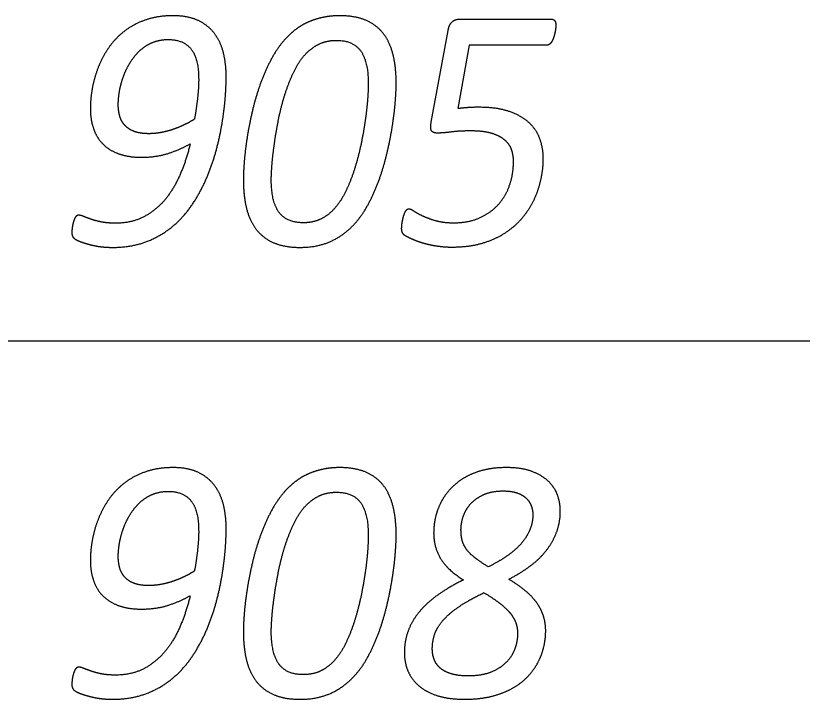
# Model space of a CAD drawing. Extents: x -14196 to 143, y -6096 to 28.
# Drawn here: x 91.1132 to 91.5483, y -6.5272 to -6.149 of the extents above; entities that cross this region are included whole.
import ezdxf

# ---------------------------------------------------------------- set-up
doc = ezdxf.new("R2010")
doc.units = 0
doc.layers.add('RS_Raster1', color=7, linetype='Continuous')
doc.layers.add('SH_Text', color=7, linetype='Continuous')

msp = doc.modelspace()

# ---------------------------------------------------------------- linework, layer by layer
at = {"layer": 'RS_Raster1'}
msp.add_line((81.09453, -6.32886), (94.54453, -6.32886), dxfattribs=at)
at = {"layer": 'SH_Text'}
for p, q in [((91.35877, -6.15089), (91.40951, -6.15089)), ((91.34302, -6.20784), (91.35238, -6.15714)), ((91.30822, -6.18654), (91.30822, -6.18654)), ((91.32366, -6.18635), (91.32366, -6.18635)), ((91.15445, -6.20033), (91.15445, -6.20033)), ((91.16989, -6.19818), (91.16989, -6.19818)), ((91.40486, -6.22794), (91.40486, -6.22794)), ((91.39925, -6.42499), (91.39925, -6.42499)), ((91.30822, -6.43654), (91.30822, -6.43654)), ((91.32366, -6.43635), (91.32366, -6.43635)), ((91.16989, -6.44818), (91.16989, -6.44818)), ((91.15445, -6.45033), (91.15445, -6.45033)), ((91.39082, -6.49071), (91.39082, -6.49071)), ((91.40637, -6.48936), (91.40637, -6.48936))]:
    msp.add_line(p, q, dxfattribs=at)
msp.add_lwpolyline([(91.40685, -6.16533), (91.36405, -6.16533), (91.3577, -6.20025)], dxfattribs=at)
for points in [[(91.18509, -6.15132), (91.17841, -6.15363), (91.17328, -6.15758)], [(91.20025, -6.14901), (91.19176, -6.14901), (91.18509, -6.15132)], [(91.21386, -6.15156), (91.20832, -6.14901), (91.20025, -6.14901)], [(91.22296, -6.15863), (91.21941, -6.15411), (91.21386, -6.15156)], [(91.27544, -6.15233), (91.27168, -6.15392), (91.26845, -6.15632)], [(91.28345, -6.14988), (91.2792, -6.15074), (91.27544, -6.15233)], [(91.29248, -6.14901), (91.2877, -6.14901), (91.28345, -6.14988)], [(91.30679, -6.15151), (91.30087, -6.14901), (91.29248, -6.14901)], [(91.31646, -6.15878), (91.3127, -6.15401), (91.30679, -6.15151)], [(91.35238, -6.15714), (91.35291, -6.15397), (91.35456, -6.15243)], [(91.35456, -6.15243), (91.3562, -6.15089), (91.35877, -6.15089)], [(91.40951, -6.15089), (91.41075, -6.15089), (91.41137, -6.15175)], [(91.41137, -6.15175), (91.41199, -6.15262), (91.41199, -6.15445)], [(91.17328, -6.15758), (91.16816, -6.16153), (91.16462, -6.16668)], [(91.26845, -6.15632), (91.26522, -6.15873), (91.26248, -6.16171)], [(91.41186, -6.15618), (91.41172, -6.15724), (91.41146, -6.15849)], [(91.41199, -6.15445), (91.41199, -6.15512), (91.41186, -6.15618)], [(91.22806, -6.16946), (91.2265, -6.16316), (91.22296, -6.15863)], [(91.26248, -6.16171), (91.25796, -6.16662), (91.25451, -6.17311)], [(91.32194, -6.17052), (91.32021, -6.16354), (91.31646, -6.15878)], [(91.41079, -6.16095), (91.41039, -6.16215), (91.40986, -6.16311)], [(91.41146, -6.15849), (91.41119, -6.15974), (91.41079, -6.16095)], [(91.18206, -6.16813), (91.18512, -6.16533), (91.18901, -6.16375)], [(91.18901, -6.16375), (91.19291, -6.16216), (91.1976, -6.16216)], [(91.1976, -6.16216), (91.20577, -6.16216), (91.21008, -6.16731)], [(91.27342, -6.17032), (91.27696, -6.16657), (91.28117, -6.1646)], [(91.28117, -6.1646), (91.28538, -6.16263), (91.29061, -6.16263)], [(91.29061, -6.16263), (91.29981, -6.16263), (91.30401, -6.16848)], [(91.40858, -6.1647), (91.40782, -6.16533), (91.40685, -6.16533)], [(91.40986, -6.16311), (91.40933, -6.16407), (91.40858, -6.1647)], [(91.16462, -6.16668), (91.16108, -6.17183), (91.15883, -6.17751)], [(91.17671, -6.17453), (91.17901, -6.17092), (91.18206, -6.16813)], [(91.21008, -6.16731), (91.21438, -6.17246), (91.21438, -6.18431)], [(91.22961, -6.18317), (91.22961, -6.17576), (91.22806, -6.16946)], [(91.26713, -6.17984), (91.26988, -6.17416), (91.27342, -6.17032)], [(91.30401, -6.16848), (91.30822, -6.17434), (91.30822, -6.18654)], [(91.32366, -6.18635), (91.32366, -6.17749), (91.32194, -6.17052)], [(91.1729, -6.18219), (91.17441, -6.17815), (91.17671, -6.17453)], [(91.25451, -6.17311), (91.25106, -6.17961), (91.24845, -6.18687)], [(91.15883, -6.17751), (91.15658, -6.18319), (91.15551, -6.18912)], [(91.17065, -6.19033), (91.1714, -6.18624), (91.1729, -6.18219)], [(91.22921, -6.19294), (91.22961, -6.18692), (91.22961, -6.18317)], [(91.26226, -6.1921), (91.26438, -6.18551), (91.26713, -6.17984)], [(91.21438, -6.18431), (91.21438, -6.18855), (91.21381, -6.19404)], [(91.24845, -6.18687), (91.24584, -6.19414), (91.24407, -6.20169)], [(91.30822, -6.18654), (91.30822, -6.1899), (91.30782, -6.19529)], [(91.32317, -6.19669), (91.32366, -6.19058), (91.32366, -6.18635)], [(91.15551, -6.18912), (91.15445, -6.19504), (91.15445, -6.20033)], [(91.16989, -6.19818), (91.16989, -6.19443), (91.17065, -6.19033)], [(91.25872, -6.20566), (91.26013, -6.19869), (91.26226, -6.1921)], [(91.21381, -6.19404), (91.21323, -6.19953), (91.21208, -6.20618)], [(91.2277, -6.20626), (91.22881, -6.19895), (91.22921, -6.19294)], [(91.30782, -6.19529), (91.30742, -6.20067), (91.30649, -6.20712)], [(91.32158, -6.20987), (91.32269, -6.2028), (91.32317, -6.19669)], [(91.15445, -6.20033), (91.15445, -6.20602), (91.156, -6.21093)], [(91.17078, -6.20473), (91.16989, -6.20175), (91.16989, -6.19818)], [(91.3577, -6.20025), (91.3608, -6.19986), (91.36341, -6.19967)], [(91.36341, -6.19967), (91.36602, -6.19948), (91.36929, -6.19948)], [(91.36929, -6.19948), (91.37903, -6.19948), (91.38579, -6.20174)], [(91.1737, -6.20984), (91.17166, -6.20772), (91.17078, -6.20473)], [(91.24407, -6.20169), (91.2423, -6.20925), (91.24119, -6.21632)], [(91.38579, -6.20174), (91.39256, -6.204), (91.39681, -6.20785)], [(91.17896, -6.21311), (91.17573, -6.21196), (91.1737, -6.20984)], [(91.2064, -6.20936), (91.20338, -6.2108), (91.20014, -6.21191)], [(91.21208, -6.20618), (91.20942, -6.20791), (91.2064, -6.20936)], [(91.22456, -6.22171), (91.2266, -6.21358), (91.2277, -6.20626)], [(91.25637, -6.21912), (91.2573, -6.21263), (91.25872, -6.20566)], [(91.30649, -6.20712), (91.30556, -6.21356), (91.3041, -6.22053)], [(91.31871, -6.22455), (91.32048, -6.21694), (91.32158, -6.20987)], [(91.3432, -6.21266), (91.3424, -6.21141), (91.34302, -6.20784)], [(91.39681, -6.20785), (91.40106, -6.21169), (91.40296, -6.21693)], [(91.156, -6.21093), (91.15754, -6.21584), (91.16094, -6.2195)], [(91.18679, -6.21427), (91.18219, -6.21427), (91.17896, -6.21311)], [(91.19349, -6.21364), (91.19007, -6.21427), (91.18679, -6.21427)], [(91.20014, -6.21191), (91.19691, -6.21302), (91.19349, -6.21364)], [(91.34637, -6.21392), (91.34399, -6.21392), (91.3432, -6.21266)], [(91.35421, -6.21333), (91.34983, -6.21392), (91.34637, -6.21392)], [(91.36496, -6.21274), (91.35859, -6.21274), (91.35421, -6.21333)], [(91.37627, -6.21404), (91.37176, -6.21274), (91.36496, -6.21274)], [(91.38356, -6.21765), (91.38078, -6.21534), (91.37627, -6.21404)], [(91.24119, -6.21632), (91.24008, -6.22339), (91.2396, -6.2295)], [(91.38745, -6.22304), (91.38635, -6.21996), (91.38356, -6.21765)], [(91.40296, -6.21693), (91.40486, -6.22217), (91.40486, -6.22794)], [(91.16094, -6.2195), (91.16434, -6.22316), (91.16973, -6.22523)], [(91.1978, -6.22508), (91.20446, -6.22287), (91.20969, -6.21988)], [(91.20969, -6.21988), (91.20756, -6.22882), (91.20415, -6.2368)], [(91.21924, -6.23773), (91.22252, -6.22984), (91.22456, -6.22171)], [(91.25499, -6.23095), (91.25544, -6.22561), (91.25637, -6.21912)], [(91.3041, -6.22053), (91.30264, -6.2275), (91.30052, -6.23409)], [(91.16973, -6.22523), (91.17512, -6.2273), (91.18271, -6.2273)], [(91.18271, -6.2273), (91.19114, -6.2273), (91.1978, -6.22508)], [(91.31438, -6.23936), (91.31694, -6.23215), (91.31871, -6.22455)], [(91.38856, -6.22948), (91.38856, -6.22612), (91.38745, -6.22304)], [(91.2396, -6.2295), (91.23911, -6.23561), (91.23911, -6.23984)], [(91.25455, -6.23965), (91.25455, -6.23629), (91.25499, -6.23095)], [(91.38652, -6.24243), (91.38856, -6.23632), (91.38856, -6.22948)], [(91.40486, -6.22794), (91.40486, -6.2341), (91.40349, -6.24016)], [(91.30052, -6.23409), (91.2984, -6.24068), (91.29561, -6.2464)], [(91.20415, -6.2368), (91.20074, -6.24477), (91.19573, -6.25078)], [(91.21131, -6.25274), (91.21596, -6.24562), (91.21924, -6.23773)], [(91.23911, -6.23984), (91.23911, -6.24879), (91.24088, -6.25577)], [(91.25881, -6.25771), (91.25455, -6.25185), (91.25455, -6.23965)], [(91.30832, -6.25312), (91.31181, -6.24658), (91.31438, -6.23936)], [(91.40349, -6.24016), (91.40212, -6.24622), (91.39942, -6.2517)], [(91.38038, -6.25321), (91.38449, -6.24854), (91.38652, -6.24243)], [(91.29561, -6.2464), (91.29282, -6.25212), (91.28937, -6.25587)], [(91.19573, -6.25078), (91.19072, -6.25678), (91.18399, -6.26029)], [(91.20028, -6.2653), (91.20666, -6.25986), (91.21131, -6.25274)], [(91.30032, -6.26448), (91.30483, -6.25967), (91.30832, -6.25312)], [(91.37003, -6.26072), (91.37627, -6.25788), (91.38038, -6.25321)], [(91.39942, -6.2517), (91.39672, -6.25718), (91.39256, -6.26184)], [(91.24088, -6.25577), (91.24265, -6.26275), (91.24645, -6.26751)], [(91.27221, -6.26356), (91.26307, -6.26356), (91.25881, -6.25771)], [(91.28937, -6.25587), (91.28592, -6.25962), (91.28172, -6.26159)], [(91.32835, -6.25823), (91.32879, -6.25717), (91.32936, -6.25649)], [(91.32936, -6.25649), (91.32993, -6.25582), (91.33072, -6.25582)], [(91.33072, -6.25582), (91.3316, -6.25582), (91.33337, -6.25703)], [(91.33337, -6.25703), (91.33514, -6.25824), (91.33811, -6.25964)], [(91.14574, -6.2613), (91.14534, -6.26217), (91.14503, -6.26322)], [(91.14671, -6.2599), (91.14614, -6.26043), (91.14574, -6.2613)], [(91.14808, -6.25938), (91.14728, -6.25938), (91.14671, -6.2599)], [(91.15068, -6.26005), (91.14905, -6.25938), (91.14808, -6.25938)], [(91.15479, -6.26159), (91.15232, -6.26072), (91.15068, -6.26005)], [(91.16062, -6.26313), (91.15726, -6.26245), (91.15479, -6.26159)], [(91.18399, -6.26029), (91.17725, -6.2638), (91.1683, -6.2638)], [(91.28172, -6.26159), (91.27752, -6.26356), (91.27221, -6.26356)], [(91.32708, -6.26291), (91.3273, -6.2617), (91.3276, -6.2605)], [(91.3276, -6.2605), (91.32791, -6.25929), (91.32835, -6.25823)], [(91.33811, -6.25964), (91.34107, -6.26105), (91.34536, -6.26231)], [(91.35557, -6.26356), (91.3638, -6.26356), (91.37003, -6.26072)], [(91.39256, -6.26184), (91.3884, -6.26651), (91.38283, -6.26992)], [(91.14455, -6.26534), (91.14437, -6.2664), (91.14428, -6.26741)], [(91.14503, -6.26322), (91.14472, -6.26428), (91.14455, -6.26534)], [(91.1683, -6.2638), (91.16397, -6.2638), (91.16062, -6.26313)], [(91.18557, -6.27396), (91.1939, -6.27073), (91.20028, -6.2653)], [(91.28772, -6.27372), (91.2951, -6.27025), (91.30032, -6.26448)], [(91.32668, -6.26672), (91.32668, -6.26614), (91.32677, -6.26512)], [(91.32677, -6.26512), (91.32686, -6.26411), (91.32708, -6.26291)], [(91.34536, -6.26231), (91.34965, -6.26356), (91.35557, -6.26356)], [(91.14428, -6.26741), (91.1442, -6.26842), (91.1442, -6.2689)], [(91.1442, -6.2689), (91.1442, -6.27063), (91.14495, -6.2716)], [(91.24645, -6.26751), (91.25026, -6.27227), (91.25619, -6.27473)], [(91.32725, -6.26927), (91.32668, -6.26826), (91.32668, -6.26672)], [(91.32903, -6.27096), (91.32781, -6.27028), (91.32725, -6.26927)], [(91.38283, -6.26992), (91.37726, -6.27333), (91.37022, -6.27526)], [(91.14495, -6.2716), (91.1457, -6.27256), (91.14773, -6.27352)], [(91.14773, -6.27352), (91.1494, -6.2742), (91.15152, -6.27487)], [(91.15152, -6.27487), (91.15364, -6.27554), (91.15602, -6.27607)], [(91.1667, -6.27718), (91.17725, -6.27718), (91.18557, -6.27396)], [(91.25619, -6.27473), (91.26211, -6.27718), (91.27043, -6.27718)], [(91.27043, -6.27718), (91.28033, -6.27718), (91.28772, -6.27372)], [(91.33394, -6.27326), (91.33116, -6.27211), (91.32903, -6.27096)], [(91.34, -6.27527), (91.33673, -6.2744), (91.33394, -6.27326)], [(91.15602, -6.27607), (91.15841, -6.2766), (91.1611, -6.27689)], [(91.1611, -6.27689), (91.16379, -6.27718), (91.1667, -6.27718)], [(91.34699, -6.27665), (91.34328, -6.27613), (91.34, -6.27527)], [(91.3546, -6.27718), (91.35071, -6.27718), (91.34699, -6.27665)], [(91.37022, -6.27526), (91.36319, -6.27718), (91.3546, -6.27718)], [(91.18509, -6.40132), (91.17841, -6.40363), (91.17328, -6.40758)], [(91.20025, -6.39901), (91.19176, -6.39901), (91.18509, -6.40132)], [(91.21386, -6.40156), (91.20832, -6.39901), (91.20025, -6.39901)], [(91.28345, -6.39988), (91.2792, -6.40074), (91.27544, -6.40233)], [(91.29248, -6.39901), (91.2877, -6.39901), (91.28345, -6.39988)], [(91.30679, -6.40151), (91.30087, -6.39901), (91.29248, -6.39901)], [(91.37166, -6.4005), (91.36596, -6.40199), (91.3615, -6.40459)], [(91.38452, -6.39901), (91.37736, -6.39901), (91.37166, -6.4005)], [(91.39923, -6.40132), (91.39347, -6.39901), (91.38452, -6.39901)], [(91.4084, -6.40714), (91.40499, -6.40363), (91.39923, -6.40132)], [(91.22296, -6.40863), (91.21941, -6.40411), (91.21386, -6.40156)], [(91.27544, -6.40233), (91.27168, -6.40392), (91.26845, -6.40632)], [(91.31646, -6.40878), (91.3127, -6.40401), (91.30679, -6.40151)], [(91.3615, -6.40459), (91.35703, -6.40719), (91.35381, -6.41065)], [(91.17328, -6.40758), (91.16816, -6.41153), (91.16462, -6.41668)], [(91.22806, -6.41946), (91.2265, -6.41316), (91.22296, -6.40863)], [(91.26845, -6.40632), (91.26522, -6.40873), (91.26248, -6.41171)], [(91.32194, -6.42052), (91.32021, -6.41354), (91.31646, -6.40878)], [(91.41314, -6.41484), (91.41181, -6.41065), (91.4084, -6.40714)], [(91.18206, -6.41813), (91.18512, -6.41533), (91.18901, -6.41375)], [(91.18901, -6.41375), (91.19291, -6.41216), (91.1976, -6.41216)], [(91.1976, -6.41216), (91.20577, -6.41216), (91.21008, -6.41731)], [(91.26248, -6.41171), (91.25796, -6.41662), (91.25451, -6.42311)], [(91.28117, -6.4146), (91.28538, -6.41263), (91.29061, -6.41263)], [(91.29061, -6.41263), (91.29981, -6.41263), (91.30401, -6.41848)], [(91.35381, -6.41065), (91.35058, -6.41412), (91.3485, -6.41811)], [(91.36499, -6.41889), (91.36782, -6.41586), (91.37223, -6.41389)], [(91.37223, -6.41389), (91.37665, -6.41192), (91.38284, -6.41192)], [(91.38284, -6.41192), (91.38745, -6.41192), (91.3906, -6.41303)], [(91.3906, -6.41303), (91.39375, -6.41413), (91.39565, -6.41601)], [(91.16462, -6.41668), (91.16108, -6.42183), (91.15883, -6.42751)], [(91.17671, -6.42453), (91.17901, -6.42092), (91.18206, -6.41813)], [(91.21008, -6.41731), (91.21438, -6.42246), (91.21438, -6.43431)], [(91.27342, -6.42032), (91.27696, -6.41657), (91.28117, -6.4146)], [(91.30401, -6.41848), (91.30822, -6.42434), (91.30822, -6.43654)], [(91.3485, -6.41811), (91.34643, -6.42211), (91.34541, -6.42643)], [(91.39565, -6.41601), (91.39756, -6.41788), (91.3984, -6.42023)], [(91.41447, -6.42297), (91.41447, -6.41903), (91.41314, -6.41484)], [(91.22961, -6.43317), (91.22961, -6.42576), (91.22806, -6.41946)], [(91.25451, -6.42311), (91.25106, -6.42961), (91.24845, -6.43687)], [(91.26713, -6.42984), (91.26988, -6.42416), (91.27342, -6.42032)], [(91.32366, -6.43635), (91.32366, -6.42749), (91.32194, -6.42052)], [(91.36083, -6.42581), (91.36216, -6.42192), (91.36499, -6.41889)], [(91.3984, -6.42023), (91.39925, -6.42259), (91.39925, -6.42499)], [(91.41239, -6.43481), (91.41447, -6.42932), (91.41447, -6.42297)], [(91.1729, -6.43219), (91.17441, -6.42815), (91.17671, -6.42453)], [(91.34541, -6.42643), (91.34439, -6.43076), (91.34439, -6.43509)], [(91.35951, -6.43336), (91.35951, -6.42971), (91.36083, -6.42581)], [(91.39925, -6.42499), (91.39925, -6.42951), (91.39756, -6.43351)], [(91.15883, -6.42751), (91.15658, -6.43319), (91.15551, -6.43912)], [(91.26226, -6.4421), (91.26438, -6.43551), (91.26713, -6.42984)], [(91.17065, -6.44033), (91.1714, -6.43624), (91.1729, -6.43219)], [(91.21438, -6.43431), (91.21438, -6.43855), (91.21381, -6.44404)], [(91.22921, -6.44294), (91.22961, -6.43692), (91.22961, -6.43317)], [(91.34439, -6.43509), (91.34439, -6.44308), (91.34828, -6.44943)], [(91.36008, -6.43894), (91.35951, -6.43644), (91.35951, -6.43336)], [(91.39756, -6.43351), (91.39588, -6.4375), (91.39274, -6.44111)], [(91.40663, -6.44496), (91.41031, -6.44029), (91.41239, -6.43481)], [(91.15551, -6.43912), (91.15445, -6.44504), (91.15445, -6.45033)], [(91.16989, -6.44818), (91.16989, -6.44443), (91.17065, -6.44033)], [(91.24845, -6.43687), (91.24584, -6.44414), (91.24407, -6.45169)], [(91.30822, -6.43654), (91.30822, -6.4399), (91.30782, -6.44529)], [(91.32317, -6.44669), (91.32366, -6.44058), (91.32366, -6.43635)], [(91.36225, -6.4438), (91.36066, -6.44144), (91.36008, -6.43894)], [(91.21381, -6.44404), (91.21323, -6.44953), (91.21208, -6.45618)], [(91.2277, -6.45626), (91.22881, -6.44895), (91.22921, -6.44294)], [(91.25872, -6.45566), (91.26013, -6.44869), (91.26226, -6.4421)], [(91.36681, -6.44856), (91.36384, -6.44616), (91.36225, -6.4438)], [(91.39274, -6.44111), (91.3896, -6.44472), (91.38504, -6.44784)], [(91.17078, -6.45473), (91.16989, -6.45175), (91.16989, -6.44818)], [(91.30782, -6.44529), (91.30742, -6.45067), (91.30649, -6.45712)], [(91.32158, -6.45987), (91.32269, -6.4528), (91.32317, -6.44669)], [(91.37463, -6.45395), (91.36977, -6.45097), (91.36681, -6.44856)], [(91.38504, -6.44784), (91.38048, -6.45097), (91.37463, -6.45395)], [(91.39769, -6.45352), (91.40296, -6.44962), (91.40663, -6.44496)], [(91.15445, -6.45033), (91.15445, -6.45602), (91.156, -6.46093)], [(91.24407, -6.45169), (91.2423, -6.45925), (91.24119, -6.46632)], [(91.34828, -6.44943), (91.35217, -6.45578), (91.36084, -6.46117)], [(91.38595, -6.46079), (91.39242, -6.45742), (91.39769, -6.45352)], [(91.1737, -6.45984), (91.17166, -6.45772), (91.17078, -6.45473)], [(91.21208, -6.45618), (91.20942, -6.45791), (91.2064, -6.45936)], [(91.22456, -6.47171), (91.2266, -6.46358), (91.2277, -6.45626)], [(91.25637, -6.46912), (91.2573, -6.46263), (91.25872, -6.45566)], [(91.30649, -6.45712), (91.30556, -6.46356), (91.3041, -6.47053)], [(91.156, -6.46093), (91.15754, -6.46584), (91.16094, -6.4695)], [(91.17896, -6.46311), (91.17573, -6.46196), (91.1737, -6.45984)], [(91.20014, -6.46191), (91.19691, -6.46302), (91.19349, -6.46364)], [(91.2064, -6.45936), (91.20338, -6.4608), (91.20014, -6.46191)], [(91.31871, -6.47455), (91.32048, -6.46694), (91.32158, -6.45987)], [(91.36084, -6.46117), (91.35296, -6.46502), (91.34686, -6.46935)], [(91.39532, -6.46733), (91.39143, -6.46406), (91.38595, -6.46079)], [(91.18679, -6.46427), (91.18219, -6.46427), (91.17896, -6.46311)], [(91.19349, -6.46364), (91.19007, -6.46427), (91.18679, -6.46427)], [(91.24119, -6.46632), (91.24008, -6.47339), (91.2396, -6.4795)], [(91.16094, -6.4695), (91.16434, -6.47316), (91.16973, -6.47523)], [(91.1978, -6.47508), (91.20446, -6.47287), (91.20969, -6.46988)], [(91.20969, -6.46988), (91.20756, -6.47882), (91.20415, -6.4868)], [(91.25499, -6.48095), (91.25544, -6.47561), (91.25637, -6.46912)], [(91.3041, -6.47053), (91.30264, -6.4775), (91.30052, -6.48409)], [(91.34686, -6.46935), (91.34076, -6.47368), (91.3366, -6.47864)], [(91.35834, -6.47599), (91.36383, -6.47224), (91.37224, -6.4682)], [(91.37224, -6.4682), (91.37729, -6.47127), (91.38087, -6.47402)], [(91.40164, -6.47411), (91.39921, -6.4706), (91.39532, -6.46733)], [(91.16973, -6.47523), (91.17512, -6.4773), (91.18271, -6.4773)], [(91.18271, -6.4773), (91.19114, -6.4773), (91.1978, -6.47508)], [(91.21924, -6.48773), (91.22252, -6.47984), (91.22456, -6.47171)], [(91.31438, -6.48936), (91.31694, -6.48215), (91.31871, -6.47455)], [(91.38087, -6.47402), (91.38445, -6.47676), (91.38667, -6.47945)], [(91.40522, -6.48138), (91.40407, -6.47763), (91.40164, -6.47411)], [(91.2396, -6.4795), (91.23911, -6.48561), (91.23911, -6.48984)], [(91.3366, -6.47864), (91.33244, -6.48359), (91.33032, -6.48927)], [(91.34957, -6.48349), (91.35285, -6.47974), (91.35834, -6.47599)], [(91.38667, -6.47945), (91.38888, -6.48215), (91.38985, -6.48489)], [(91.25455, -6.48965), (91.25455, -6.48629), (91.25499, -6.48095)], [(91.34497, -6.49114), (91.34629, -6.48725), (91.34957, -6.48349)], [(91.40637, -6.48936), (91.40637, -6.48513), (91.40522, -6.48138)], [(91.20415, -6.4868), (91.20074, -6.49477), (91.19573, -6.50078)], [(91.21131, -6.50274), (91.21596, -6.49562), (91.21924, -6.48773)], [(91.30052, -6.48409), (91.2984, -6.49068), (91.29561, -6.4964)], [(91.38985, -6.48489), (91.39082, -6.48763), (91.39082, -6.49071)], [(91.23911, -6.48984), (91.23911, -6.49879), (91.24088, -6.50577)], [(91.25881, -6.50771), (91.25455, -6.50185), (91.25455, -6.48965)], [(91.30832, -6.50312), (91.31181, -6.49658), (91.31438, -6.48936)], [(91.33032, -6.48927), (91.3282, -6.49494), (91.3282, -6.50149)], [(91.34364, -6.49937), (91.34364, -6.49504), (91.34497, -6.49114)], [(91.39082, -6.49071), (91.39082, -6.49513), (91.38927, -6.49936)], [(91.40531, -6.49822), (91.40637, -6.49369), (91.40637, -6.48936)], [(91.29561, -6.4964), (91.29282, -6.50212), (91.28937, -6.50587)], [(91.19573, -6.50078), (91.19072, -6.50678), (91.18399, -6.51029)], [(91.34461, -6.50499), (91.34364, -6.50225), (91.34364, -6.49937)], [(91.38927, -6.49936), (91.38772, -6.5036), (91.3844, -6.50691)], [(91.40199, -6.50697), (91.40425, -6.50274), (91.40531, -6.49822)], [(91.20028, -6.5153), (91.20666, -6.50986), (91.21131, -6.50274)], [(91.24088, -6.50577), (91.24265, -6.51275), (91.24645, -6.51751)], [(91.30032, -6.51448), (91.30483, -6.50967), (91.30832, -6.50312)], [(91.3282, -6.50149), (91.3282, -6.50688), (91.33018, -6.51159)], [(91.34788, -6.5098), (91.34558, -6.50773), (91.34461, -6.50499)], [(91.14671, -6.5099), (91.14614, -6.51043), (91.14574, -6.5113)], [(91.14808, -6.50938), (91.14728, -6.50938), (91.14671, -6.5099)], [(91.15068, -6.51005), (91.14905, -6.50938), (91.14808, -6.50938)], [(91.15479, -6.51159), (91.15232, -6.51072), (91.15068, -6.51005)], [(91.27221, -6.51356), (91.26307, -6.51356), (91.25881, -6.50771)], [(91.28937, -6.50587), (91.28592, -6.50962), (91.28172, -6.51159)], [(91.35403, -6.51307), (91.35018, -6.51187), (91.34788, -6.5098)], [(91.3844, -6.50691), (91.38108, -6.51023), (91.37595, -6.51225)], [(91.3962, -6.51486), (91.39974, -6.51121), (91.40199, -6.50697)], [(91.14503, -6.51322), (91.14472, -6.51428), (91.14455, -6.51534)], [(91.14574, -6.5113), (91.14534, -6.51217), (91.14503, -6.51322)], [(91.16062, -6.51313), (91.15726, -6.51245), (91.15479, -6.51159)], [(91.1683, -6.5138), (91.16397, -6.5138), (91.16062, -6.51313)], [(91.18399, -6.51029), (91.17725, -6.5138), (91.1683, -6.5138)], [(91.28172, -6.51159), (91.27752, -6.51356), (91.27221, -6.51356)], [(91.28772, -6.52372), (91.2951, -6.52025), (91.30032, -6.51448)], [(91.33018, -6.51159), (91.33217, -6.51631), (91.33624, -6.51977)], [(91.36363, -6.51427), (91.35788, -6.51427), (91.35403, -6.51307)], [(91.37595, -6.51225), (91.37081, -6.51427), (91.36363, -6.51427)], [(91.14428, -6.51741), (91.1442, -6.51842), (91.1442, -6.5189)], [(91.14455, -6.51534), (91.14437, -6.5164), (91.14428, -6.51741)], [(91.18557, -6.52396), (91.1939, -6.52073), (91.20028, -6.5153)], [(91.24645, -6.51751), (91.25026, -6.52227), (91.25619, -6.52473)], [(91.38766, -6.52126), (91.39266, -6.51852), (91.3962, -6.51486)], [(91.1442, -6.5189), (91.1442, -6.52063), (91.14495, -6.5216)], [(91.14495, -6.5216), (91.1457, -6.52256), (91.14773, -6.52352)], [(91.33624, -6.51977), (91.3403, -6.52323), (91.34657, -6.52521)], [(91.37615, -6.52559), (91.38266, -6.52401), (91.38766, -6.52126)], [(91.14773, -6.52352), (91.1494, -6.5242), (91.15152, -6.52487)], [(91.15152, -6.52487), (91.15364, -6.52554), (91.15602, -6.52607)], [(91.15602, -6.52607), (91.15841, -6.5266), (91.1611, -6.52689)], [(91.1611, -6.52689), (91.16379, -6.52718), (91.1667, -6.52718)], [(91.1667, -6.52718), (91.17725, -6.52718), (91.18557, -6.52396)], [(91.25619, -6.52473), (91.26211, -6.52718), (91.27043, -6.52718)], [(91.27043, -6.52718), (91.28033, -6.52718), (91.28772, -6.52372)], [(91.34657, -6.52521), (91.35285, -6.52718), (91.36142, -6.52718)], [(91.36142, -6.52718), (91.36965, -6.52718), (91.37615, -6.52559)]]:
    msp.add_open_spline(points, degree=2, dxfattribs=at)

doc.saveas('drawing.dxf')
